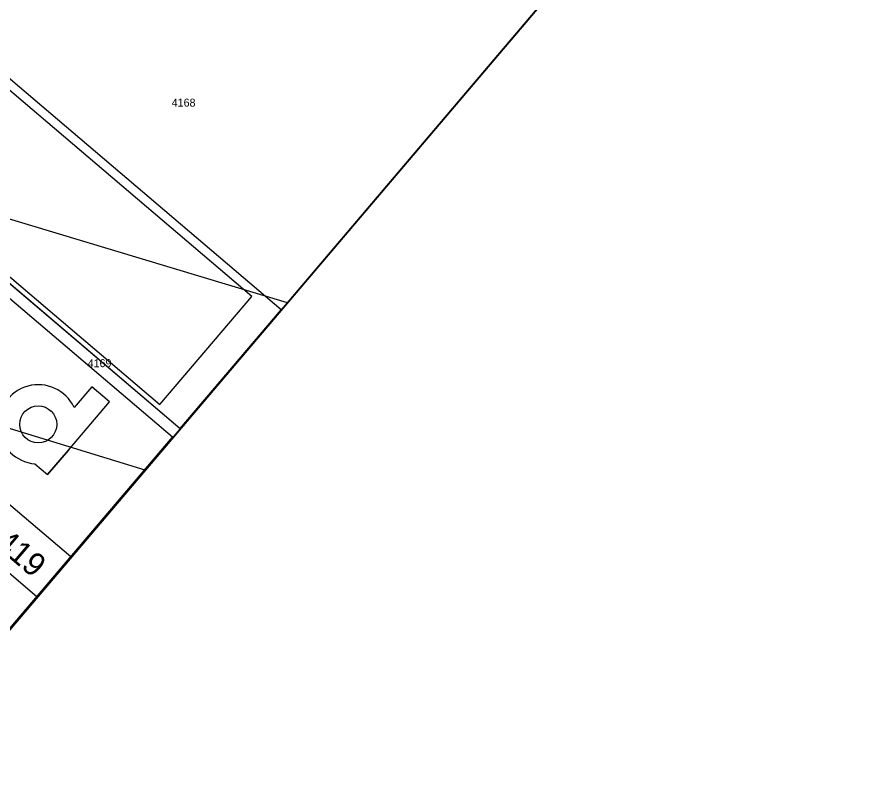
# Model space of a CAD drawing. Extents: x -540150 to -533593, y -1185082 to -1180066.
# Drawn here: x -536056.9 to -535976.3, y -1184857.3 to -1184784.5 of the extents above; entities that cross this region are included whole.
import ezdxf

# ---------------------------------------------------------------- set-up
doc = ezdxf.new("R2010")
doc.units = 0
for name, color, linetype in [('KN_HRAN_PARCEL', 7, 'Continuous'), ('KN_PARC_Č', 7, 'Continuous'), ('maska', 7, 'Continuous'), ('RAZITKO', 7, 'Continuous'), ('rámeček', 7, 'Continuous')]:
    doc.layers.add(name, color=color, linetype=linetype)

msp = doc.modelspace()

# ---------------------------------------------------------------- linework, layer by layer
at = {"layer": 'KN_HRAN_PARCEL'}
for p, q in [((-536031.554, -1184811.315), (-536106.451, -1184788.735)), ((-536044.861, -1184826.985), (-536114.331, -1184805.665))]:
    msp.add_line(p, q, dxfattribs=at)
at = {"layer": 'maska'}
msp.add_line((-536070.628, -1184857.328), (-535887.879, -1184642.123), dxfattribs=at)
at = {"layer": 'RAZITKO'}
for p, q in [((-536175.922, -1184708.734), (-536041.608, -1184823.087)), ((-536081.684, -1184809.689), (-536051.836, -1184835.101)), ((-536084.86, -1184813.42), (-536055.013, -1184838.832)), ((-536049.871, -1184819.171), (-536051.53, -1184821.121)), ((-536048.212, -1184820.584), (-536049.871, -1184819.171)), ((-536052.064, -1184825.107), (-536048.212, -1184820.584)), ((-536052.064, -1184825.107), (-536054.021, -1184827.406)), ((-536055.204, -1184826.4), (-536054.021, -1184827.406))]:
    msp.add_line(p, q, dxfattribs=at)
for points in [[(-536175.922, -1184708.734), (-536041.608, -1184823.087), (-536032.131, -1184811.956), (-536166.445, -1184697.603)], [(-536204.954, -1184742.833), (-536070.64, -1184857.187), (-536042.307, -1184823.908), (-536176.621, -1184709.555)], [(-536069.577, -1184798.647), (-536043.511, -1184820.839), (-536034.898, -1184810.722), (-536060.963, -1184788.531)]]:
    msp.add_lwpolyline(points, close=True, dxfattribs=at)
for points in [[(-536052.064, -1184825.107), (-536048.212, -1184820.584), (-536049.871, -1184819.171), (-536051.53, -1184821.121)], [(-536055.204, -1184826.4), (-536054.021, -1184827.406), (-536052.064, -1184825.107)]]:
    msp.add_lwpolyline(points, dxfattribs=at)
msp.add_circle((-536054.891, -1184822.7), 1.733, dxfattribs=at)
msp.add_circle((-536054.891, -1184822.7), 1.733, dxfattribs=at)
msp.add_arc((-536054.891, -1184822.7), 3.713, 25.17486, 265.16636, dxfattribs=at)
msp.add_arc((-536054.891, -1184822.7), 3.713, 25.17486, 265.16636, dxfattribs=at)
at = {"layer": 'rámeček'}
msp.add_lwpolyline([(-536863.363, -1184184.148), (-536677.591, -1183965.383), (-535884.856, -1184638.563), (-536070.628, -1184857.328)], close=True, dxfattribs=at)

# ---------------------------------------------------------------- texts
at = {"layer": 'KN_PARC_Č'}
for s, p in [('4168', (-536042.391, -1184792.925)), ('4169', (-536050.261, -1184817.345))]:
    msp.add_text(s, height=0.75, dxfattribs=at).set_placement(p)
at = {"layer": 'RAZITKO'}
msp.add_text('1040014419', height=2.174, rotation=319.58926, dxfattribs=at).set_placement((-536067.66, -1184826.677))

doc.saveas('drawing.dxf')
